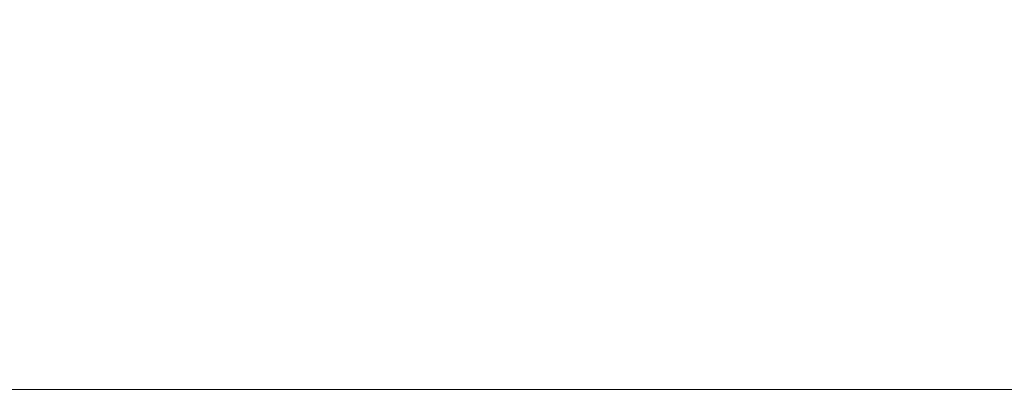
# Model space of a CAD drawing. Header units: millimetres. Extents: x -3490 to 61924, y -72580 to 6847.
# Tile 735 of 1056: x 16249 to 22720, y -2545 to -67. Entities that reach past the tile are written whole.
import ezdxf

# ---------------------------------------------------------------- set-up
doc = ezdxf.new("R2010")
doc.units = ezdxf.units.MM
doc.layers.add('COTAS_P', color=1, linetype='Continuous', lineweight=0)
doc.dimstyles.new('R19_100', dxfattribs={"dimtxt": 250, "dimasz": 150, "dimexe": 150, "dimexo": 80, "dimgap": 100, "dimtad": 1, "dimtih": 1, "dimtoh": 1, "dimdsep": 46, "dimcen": 0.09, "dimadec": 0, "dimazin": 0, "dimtfac": 1, "dimtdec": 4, "dimtofl": 0, "dimtmove": 0, "dimatfit": 3, "dimfxl": 1, "dimtolj": 1, "dimtzin": 0, "dimarcsym": 0})

# ---------------------------------------------------------------- blocks, each defined once
blk = doc.blocks.new('DIM_R29_19')
at = {"layer": 'COTAS_P'}
for p, q in [((18820, 2240), (18620, 1362.5)), ((18620, 1362.5), (18776.2, 1373)), ((27700, -707.5), (18620, 1362.5)), ((18620, 1362.5), (18756.2, 1285.3)), ((27900, 170), (27700, -707.5)), ((27700, -707.5), (27563.7, -630.3)), ((27700, -707.5), (27543.7, -718))]:
    blk.add_line(p, q, dxfattribs=at)
blk.add_text('9312.96 P', height=250, rotation=167.15756, dxfattribs=at).set_placement((23137.7, 230))
blk = doc.blocks.new('DIM_R29_36')
at = {"layer": 'COTAS_P'}
for p, q in [((112.7, 0), (112.7, -2500)), ((61924.1, 0), (61924.1, -2500)), ((112.7, -2500), (262.7, -2455)), ((61924.1, -2500), (61774.1, -2455)), ((112.7, -2500), (61924.1, -2500)), ((112.7, -2500), (262.7, -2545)), ((61924.1, -2500), (61774.1, -2545))]:
    blk.add_line(p, q, dxfattribs=at)
blk.add_text('61811.43 P', height=250, dxfattribs=at).set_placement((31018.4, -2400))

msp = doc.modelspace()

# ---------------------------------------------------------------- dimensions: what is measured, and where the dimension line sits
at = {"layer": 'COTAS_P'}
for p1, p2, distance, picture, middle in [((27900, 170), (18820, 2240), 900, 'DIM_R29_19', (23159.956, 327.514)), ((112.7, 0), (61924.134, 0), -2500, 'DIM_R29_36', (31018.417, -2500))]:
    dim = msp.add_aligned_dim(p1=p1, p2=p2, distance=distance, text='<> P', dimstyle='R19_100', dxfattribs=at)
    dim.commit()
    dim.dimension.update_dxf_attribs({"geometry": picture, "text_midpoint": middle})

doc.saveas('drawing.dxf')
